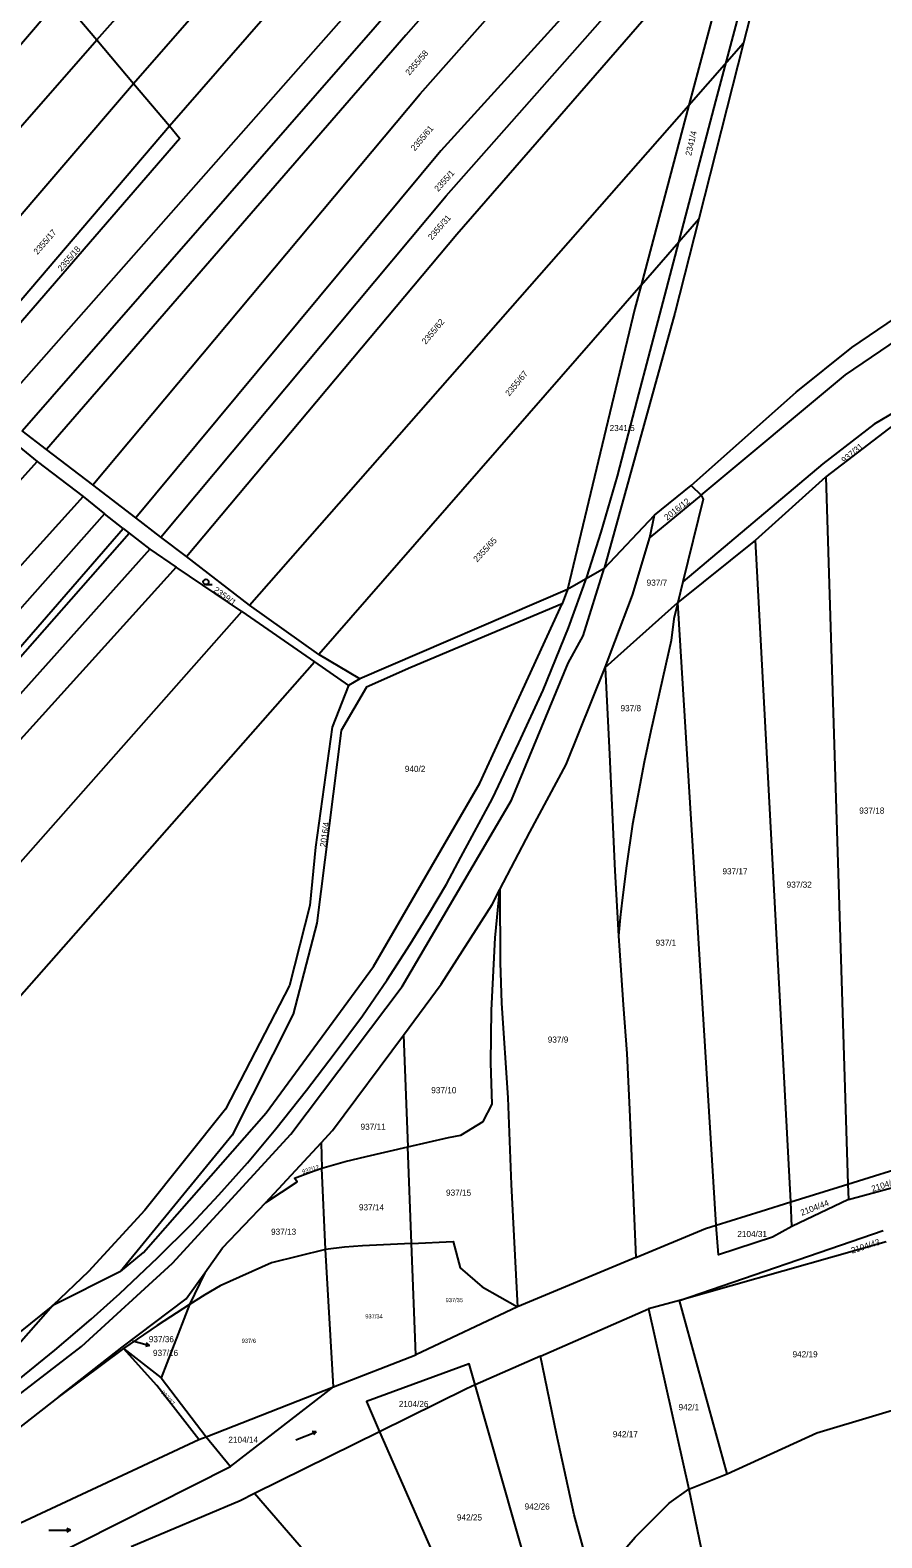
# Model space of a CAD drawing. Extents: x -679220 to -673243, y -1075091 to -1066557.
# Drawn here: x -675496.3 to -675260.6, y -1069493 to -1069075.7 of the extents above; entities that cross this region are included whole.
import ezdxf

# ---------------------------------------------------------------- set-up
doc = ezdxf.new("R2010")
doc.units = 0
for name, color, linetype in [('Hranice kat_území', 7, 'Continuous'), ('Hranice parcel', 7, 'Continuous'), ('Parcelní čísla', 7, 'Continuous'), ('Pop  PČ popisy', 7, 'Continuous'), ('Poz předměty', 7, 'Continuous'), ('Značky kultur', 7, 'Continuous')]:
    doc.layers.add(name, color=color, linetype=linetype)

msp = doc.modelspace()

# ---------------------------------------------------------------- linework, layer by layer
at = {"layer": 'Hranice kat_území'}
for p, q in [((-675298.83, -1069079.29), (-675311.24, -1069128)), ((-675284.28, -1069175.98), (-675268.85, -1069163.6)), ((-675313.37, -1069201.76), (-675284.28, -1069175.98)), ((-675323.53, -1069209.97), (-675313.37, -1069201.76)), ((-675337.43, -1069224.71), (-675323.53, -1069209.97))]:
    msp.add_line(p, q, dxfattribs=at)
for points in [[(-675275.45, -1068988.73), (-675284.92, -1069025.41), (-675293.33, -1069057.7), (-675298.83, -1069079.29)], [(-675311.24, -1069128), (-675317.89, -1069154.09), (-675337.43, -1069224.71)], [(-675268.85, -1069163.6), (-675244.74, -1069147.11), (-675220.26, -1069136.03)]]:
    msp.add_lwpolyline(points, dxfattribs=at)
at = {"layer": 'Hranice parcel'}
for p, q in [((-675553.17, -1069143.3), (-675487.88, -1069066.58)), ((-675487.88, -1069066.58), (-675477.9, -1069078.43)), ((-675477.9, -1069078.43), (-675467.72, -1069090.49)), ((-675313.97, -1069096.51), (-675298.83, -1069079.29)), ((-675529.51, -1069162.58), (-675467.72, -1069090.49)), ((-675467.72, -1069090.49), (-675457.8, -1069102.26)), ((-675435.6, -1069234.85), (-675313.97, -1069096.51)), ((-675313.97, -1069096.51), (-675327.22, -1069146.31)), ((-675517.41, -1069172.11), (-675457.8, -1069102.26)), ((-675327.22, -1069146.31), (-675311.24, -1069128)), ((-675327.22, -1069146.31), (-675416.41, -1069248.5)), ((-675491.78, -1069191.8), (-675498.53, -1069186.63)), ((-675257.18, -1069184.89), (-675276.07, -1069199.36)), ((-675501.48, -1069189.29), (-675494.43, -1069195.09)), ((-675478.99, -1069201.6), (-675491.78, -1069191.8)), ((-675494.43, -1069195.09), (-675481.67, -1069204.84)), ((-675295.5, -1069216.94), (-675276.07, -1069199.36)), ((-675276.07, -1069199.36), (-675269.94, -1069395.12)), ((-675481.67, -1069204.84), (-675475.79, -1069209.61)), ((-675467.12, -1069210.69), (-675478.99, -1069201.6)), ((-675310.54, -1069204.4), (-675324.79, -1069216.14)), ((-675313.37, -1069201.76), (-675310.54, -1069204.4)), ((-675475.79, -1069209.61), (-675520.18, -1069259.69)), ((-675470.58, -1069213.69), (-675475.79, -1069209.61)), ((-675460.16, -1069216.03), (-675467.12, -1069210.69)), ((-675324.79, -1069216.14), (-675323.53, -1069209.97)), ((-675515, -1069264.78), (-675470.58, -1069213.69)), ((-675513.83, -1069265.93), (-675468.9, -1069214.97)), ((-675470.58, -1069213.69), (-675468.9, -1069214.97)), ((-675468.9, -1069214.97), (-675463.19, -1069219.41)), ((-675453.08, -1069221.45), (-675460.16, -1069216.03)), ((-675295.5, -1069216.94), (-675317.05, -1069234.17)), ((-675285.72, -1069400.05), (-675295.5, -1069216.94)), ((-675463.19, -1069219.41), (-675455.96, -1069224.35)), ((-675435.6, -1069234.85), (-675453.08, -1069221.45)), ((-675437.76, -1069236.6), (-675455.96, -1069224.35)), ((-675337.43, -1069224.71), (-675347.61, -1069230.57)), ((-675315.64, -1069228.39), (-675317.05, -1069234.17)), ((-675347.61, -1069230.57), (-675405.1, -1069255.3)), ((-675347.61, -1069230.57), (-675349.04, -1069234.55)), ((-675337.12, -1069252.1), (-675317.05, -1069234.17)), ((-675306.45, -1069406.51), (-675317.05, -1069234.17)), ((-675437.76, -1069236.6), (-675417.6, -1069250.59)), ((-675416.41, -1069248.5), (-675435.6, -1069234.85)), ((-675417.6, -1069250.59), (-675408.2, -1069257.15)), ((-675405.1, -1069255.3), (-675416.41, -1069248.5)), ((-675405.1, -1069255.3), (-675408.2, -1069257.15)), ((-675393, -1069353.85), (-675391.81, -1069384.81)), ((-675431.12, -1069400.24), (-675415.76, -1069383.72)), ((-675415.76, -1069383.72), (-675415.59, -1069390.71)), ((-675390.78, -1069411.53), (-675391.81, -1069384.81)), ((-675269.94, -1069395.12), (-675248.82, -1069388.52)), ((-675414.54, -1069413.2), (-675415.59, -1069390.71)), ((-675285.72, -1069400.05), (-675269.94, -1069395.12)), ((-675269.94, -1069395.12), (-675269.82, -1069399.41)), ((-675269.82, -1069399.41), (-675248.61, -1069393.6)), ((-675285.45, -1069406.89), (-675285.72, -1069400.05)), ((-675269.82, -1069399.41), (-675285.45, -1069406.89)), ((-675316.6, -1069427.35), (-675260.24, -1069407.99)), ((-675412.37, -1069451.25), (-675414.54, -1069413.2)), ((-675389.59, -1069442.35), (-675390.78, -1069411.53)), ((-675259.35, -1069411.08), (-675316.6, -1069427.35)), ((-675328.68, -1069415.45), (-675361.39, -1069429.09)), ((-675471.36, -1069419.32), (-675490.08, -1069428.73)), ((-675447.98, -1069419.64), (-675452.18, -1069428.42)), ((-675490.08, -1069428.73), (-675561.65, -1069486.39)), ((-675452.18, -1069428.42), (-675460.09, -1069448.73)), ((-675361.39, -1069429.09), (-675389.59, -1069442.35)), ((-675355.07, -1069442.74), (-675325.16, -1069429.6)), ((-675316.6, -1069427.35), (-675325.16, -1069429.6)), ((-675325.16, -1069429.6), (-675313.99, -1069479.54)), ((-675303.41, -1069475.27), (-675316.6, -1069427.35)), ((-675470.53, -1069440.64), (-675488.33, -1069453.86)), ((-675470.53, -1069440.64), (-675460.09, -1069448.73)), ((-675412.37, -1069451.25), (-675389.59, -1069442.35)), ((-675355.07, -1069442.74), (-675373.15, -1069450.67)), ((-675460.09, -1069448.73), (-675447.59, -1069465.01)), ((-675352.29, -1069523.92), (-675373.15, -1069450.67)), ((-675447.59, -1069465.01), (-675412.37, -1069451.25)), ((-675440.88, -1069473.3), (-675412.37, -1069451.25)), ((-675399.62, -1069463.64), (-675434.24, -1069480.78)), ((-675399.62, -1069463.64), (-675366.01, -1069540.05)), ((-675449.62, -1069465.8), (-675447.59, -1069465.01)), ((-675447.59, -1069465.01), (-675440.88, -1069473.3)), ((-675313.99, -1069479.54), (-675303.41, -1069475.27)), ((-675374.82, -1069549.32), (-675434.24, -1069480.78))]:
    msp.add_line(p, q, dxfattribs=at)
for points in [[(-675477.9, -1069078.43), (-675365.7, -1068952.14), (-675266.58, -1068833.29)], [(-675467.72, -1069090.49), (-675387.95, -1068999.18), (-675307.8, -1068907.52), (-675265.91, -1068855.89)], [(-675457.8, -1069102.26), (-675362.3, -1068992.71), (-675266.69, -1068883.08)], [(-675505.76, -1069181.1), (-675417.9, -1069081.69), (-675330.06, -1068982.22), (-675269.95, -1068911.16)], [(-675498.53, -1069186.63), (-675400.82, -1069074.79), (-675272.75, -1068926.6)], [(-675275.6, -1068942.29), (-675350.46, -1069029.62), (-675392.38, -1069077.16), (-675491.78, -1069191.8)], [(-675478.99, -1069201.6), (-675388.33, -1069093.35), (-675282.39, -1068973.72)], [(-675290.65, -1069006.21), (-675322.8, -1069043.18), (-675382.68, -1069109.18), (-675467.12, -1069210.69)], [(-675460.16, -1069216.03), (-675381.19, -1069121.56), (-675295.2, -1069024.14)], [(-675453.08, -1069221.45), (-675378.2, -1069132.17), (-675299.74, -1069042.01)], [(-675299.74, -1069042.01), (-675305.69, -1069065.41), (-675313.97, -1069096.51)], [(-675541.79, -1069152.91), (-675502.34, -1069106.4), (-675477.9, -1069078.43)], [(-675457.8, -1069102.26), (-675454.89, -1069105.72), (-675514.46, -1069174.43)], [(-675146.94, -1069115.02), (-675143.55, -1069124.08), (-675169.78, -1069140.69), (-675199.11, -1069152.62), (-675231.17, -1069164.74), (-675247.59, -1069175.82), (-675262.66, -1069184.8), (-675276.91, -1069195.78), (-675315.64, -1069228.39)], [(-675310.54, -1069204.4), (-675270.61, -1069171.18), (-675243.83, -1069152.98), (-675211.85, -1069138.99), (-675157.55, -1069118.08), (-675146.94, -1069115.02)], [(-675327.22, -1069146.31), (-675328.94, -1069152.76), (-675347.61, -1069230.57)], [(-675697.56, -1069419.77), (-675666.94, -1069386.65), (-675580.68, -1069290.92), (-675494.43, -1069195.09)], [(-675481.67, -1069204.84), (-675584.9, -1069319.09), (-675688.11, -1069433.29)], [(-675310.54, -1069204.4), (-675310, -1069205.54), (-675315.64, -1069228.39)], [(-675337.12, -1069252.1), (-675334.45, -1069244.99), (-675329.58, -1069232.09), (-675324.79, -1069216.14)], [(-675463.19, -1069219.41), (-675586.66, -1069357.27), (-675674.26, -1069451.92)], [(-676099.67, -1069908.32), (-676084.3, -1069896.28), (-675995.32, -1069828.6), (-675906.53, -1069760.86), (-675793.06, -1069675.79), (-675754.18, -1069645.01), (-675664.15, -1069577.48), (-675594.92, -1069524.15), (-675574.39, -1069510.24), (-675555.08, -1069496.2), (-675482.15, -1069440.03), (-675456.91, -1069416.95), (-675424.13, -1069381.33), (-675393.36, -1069340.46), (-675363.08, -1069288.85), (-675347.36, -1069250.98), (-675343.24, -1069243.35), (-675337.43, -1069224.71)], [(-675455.96, -1069224.35), (-675562.12, -1069341.76), (-675668.46, -1069459.1)], [(-675317.05, -1069234.17), (-675318.16, -1069238.69), (-675318.91, -1069244.69), (-675324.53, -1069269.62), (-675326.36, -1069278.34), (-675329.59, -1069295.54), (-675331.27, -1069306.99), (-675332.42, -1069316.52), (-675333.04, -1069321.31), (-675333.44, -1069326.42)], [(-675653.22, -1069477.97), (-675568.6, -1069384.71), (-675437.76, -1069236.6)], [(-675471.36, -1069419.32), (-675464.96, -1069414.06), (-675431.02, -1069375.38), (-675401.27, -1069334.88), (-675371.82, -1069284.19), (-675349.04, -1069234.55)], [(-675349.04, -1069234.55), (-675390.97, -1069252.18), (-675403.27, -1069257.6), (-675410.28, -1069269.6), (-675417.02, -1069322.92), (-675423.5, -1069348.11), (-675440.4, -1069381.53), (-675471.36, -1069419.32)], [(-675635.85, -1069499.48), (-675592.18, -1069451), (-675532.15, -1069380.47), (-675417.6, -1069250.59)], [(-675366.3, -1069313.6), (-675357.97, -1069297.68), (-675347.99, -1069278.94), (-675337.12, -1069252.1)], [(-675337.12, -1069252.1), (-675335.95, -1069276.19), (-675335.32, -1069290.22), (-675334.45, -1069308.41), (-675333.44, -1069326.42)], [(-675408.2, -1069257.15), (-675412.76, -1069268.63), (-675417.39, -1069301.88), (-675418.89, -1069317.96), (-675424.55, -1069340.1), (-675442.27, -1069374.37), (-675464.56, -1069402.29), (-675480.2, -1069419.28), (-675490.08, -1069428.73)], [(-675393, -1069353.85), (-675382.52, -1069339.75), (-675368.46, -1069317.71), (-675366.3, -1069313.6)], [(-675391.81, -1069384.81), (-675380.51, -1069382.22), (-675377.15, -1069381.61), (-675370.9, -1069377.78), (-675368.47, -1069372.97), (-675368.83, -1069361.58), (-675368.65, -1069347), (-675367.59, -1069326.93), (-675366.3, -1069313.6)], [(-675366.3, -1069313.6), (-675366.22, -1069333.75), (-675365.85, -1069345.03), (-675364.08, -1069371.19), (-675363.15, -1069395.18), (-675361.39, -1069429.09)], [(-675333.44, -1069326.42), (-675333.21, -1069330.47), (-675332.2, -1069345.48), (-675331.2, -1069358.94), (-675330.43, -1069374.44), (-675328.68, -1069415.45)], [(-675415.76, -1069383.72), (-675412.6, -1069380.24), (-675393, -1069353.85)], [(-675415.59, -1069390.71), (-675409.12, -1069388.82), (-675403.29, -1069387.44), (-675391.81, -1069384.81)], [(-675431.12, -1069400.24), (-675422.41, -1069394.45), (-675423.2, -1069393.44), (-675418.76, -1069391.78), (-675415.59, -1069390.71)], [(-675447.98, -1069419.64), (-675443.08, -1069412.76), (-675431.12, -1069400.24)], [(-675306.45, -1069406.51), (-675293.98, -1069402.63), (-675285.72, -1069400.05)], [(-675328.68, -1069415.45), (-675309.34, -1069407.41), (-675306.45, -1069406.51)], [(-675285.45, -1069406.89), (-675290.79, -1069409.76), (-675305.8, -1069414.67), (-675306.45, -1069406.51)], [(-675414.54, -1069413.2), (-675429.49, -1069416.92), (-675443.7, -1069423.23), (-675447.95, -1069425.8), (-675452.18, -1069428.42)], [(-675390.78, -1069411.53), (-675404.36, -1069412.19), (-675409.3, -1069412.53), (-675414.54, -1069413.2)], [(-675390.78, -1069411.53), (-675379.25, -1069410.96), (-675377.28, -1069418.25), (-675371.17, -1069423.52), (-675361.39, -1069429.09)], [(-675488.33, -1069453.86), (-675470.89, -1069440.24), (-675453.12, -1069426.84), (-675447.98, -1069419.64)], [(-675490.08, -1069428.73), (-675517.76, -1069460.11), (-675561.65, -1069486.39)], [(-675452.18, -1069428.42), (-675461.2, -1069434.26), (-675470.53, -1069440.64)], [(-675449.62, -1069465.8), (-675461.31, -1069450.89), (-675470.53, -1069440.64)], [(-675340.36, -1069506.23), (-675345.78, -1069486.61), (-675350.65, -1069464.2), (-675355.07, -1069442.74)], [(-675373.15, -1069450.67), (-675374.81, -1069444.84), (-675403.26, -1069455.25), (-675399.62, -1069463.64)], [(-675373.15, -1069450.67), (-675375.58, -1069451.74), (-675399.62, -1069463.64)], [(-675488.33, -1069453.86), (-675511.66, -1069472.08), (-675551.4, -1069502.17), (-675570.9, -1069515.62), (-675582.45, -1069524.32), (-675580.97, -1069527.37)], [(-675303.41, -1069475.27), (-675278.54, -1069463.91), (-675246.85, -1069454.49)], [(-675580.97, -1069527.37), (-675569.61, -1069521.76), (-675449.62, -1069465.8)], [(-675590.67, -1069532.29), (-675589.84, -1069534.73), (-675492.83, -1069499.44), (-675440.88, -1069473.3)], [(-675340.36, -1069506.23), (-675328.81, -1069492.82), (-675319.44, -1069483.46), (-675313.99, -1069479.54)], [(-675313.99, -1069479.54), (-675305.39, -1069521.03), (-675303.39, -1069542.92)], [(-675434.24, -1069480.78), (-675438.18, -1069482.73), (-675468.35, -1069495.46)]]:
    msp.add_lwpolyline(points, dxfattribs=at)
at = {"layer": 'Pop  PČ popisy'}
for p, q in [((-675467.96, -1069438.49), (-675466.21, -1069438.99)), ((-675466.21, -1069438.99), (-675463.33, -1069439.82)), ((-675463.33, -1069439.82), (-675464.43, -1069440.02)), ((-675463.33, -1069439.82), (-675464.15, -1069439.06))]:
    msp.add_line(p, q, dxfattribs=at)
at = {"layer": 'Poz předměty'}
for p, q in [((-675306.54, -1069095.36), (-675298.63, -1069065.77)), ((-675313.9, -1069123.53), (-675306.54, -1069095.36)), ((-675321.12, -1069150.9), (-675313.9, -1069123.53)), ((-675328.29, -1069178.25), (-675321.12, -1069150.9)), ((-675333.78, -1069199.2), (-675328.29, -1069178.25)), ((-675338.22, -1069214.71), (-675333.78, -1069199.2)), ((-675342.23, -1069227.17), (-675338.22, -1069214.71)), ((-675347.28, -1069241.17), (-675342.23, -1069227.17)), ((-675354.34, -1069258.37), (-675347.28, -1069241.17)), ((-675361.07, -1069272.99), (-675354.34, -1069258.37)), ((-675368.39, -1069288.38), (-675361.07, -1069272.99)), ((-675377.11, -1069304.67), (-675368.39, -1069288.38)), ((-675381.05, -1069312.12), (-675377.11, -1069304.67)), ((-675385.96, -1069320.33), (-675381.05, -1069312.12)), ((-675391.13, -1069328.73), (-675385.96, -1069320.33)), ((-675397.48, -1069338.57), (-675391.13, -1069328.73)), ((-675404.32, -1069348.54), (-675397.48, -1069338.57)), ((-675412.2, -1069359.09), (-675404.32, -1069348.54)), ((-675419.88, -1069369.13), (-675412.2, -1069359.09)), ((-675428.3, -1069379.79), (-675419.88, -1069369.13)), ((-675436.2, -1069389.18), (-675428.3, -1069379.79)), ((-675444.15, -1069398.1), (-675436.2, -1069389.18)), ((-675451.7, -1069406.2), (-675444.15, -1069398.1)), ((-675461.04, -1069415.47), (-675451.7, -1069406.2)), ((-675471.53, -1069425.4), (-675461.04, -1069415.47)), ((-675479.49, -1069432.53), (-675471.53, -1069425.4)), ((-675489.5, -1069441.09), (-675479.49, -1069432.53)), ((-675499.42, -1069449.13), (-675489.5, -1069441.09))]:
    msp.add_line(p, q, dxfattribs=at)
at = {"layer": 'Značky kultur'}
for p, q in [((-675447.67, -1069229.21), (-675445.92, -1069229.21)), ((-675422.77, -1069465.85), (-675417.17, -1069463.7)), ((-675417.17, -1069463.7), (-675418.26, -1069463.58)), ((-675417.17, -1069463.7), (-675417.9, -1069464.52)), ((-675491.19, -1069490.93), (-675485.19, -1069490.93)), ((-675485.19, -1069490.93), (-675486.17, -1069490.43)), ((-675485.19, -1069490.93), (-675486.17, -1069491.43))]:
    msp.add_line(p, q, dxfattribs=at)
msp.add_circle((-675447.67, -1069228.46), 0.75, dxfattribs=at)

# ---------------------------------------------------------------- texts
at = {"layer": 'Parcelní čísla'}
for s, height, rotation, p in [('2355/58', 1.7, 49, (-675391.36, -1069088.41)), ('2355/61', 1.7, 50, (-675389.84, -1069109.32)), ('2341/4', 1.7, 77, (-675313.34, -1069110.63)), ('2355/1', 1.7, 48, (-675383.38, -1069120.58)), ('2355/31', 1.7, 49, (-675385.1, -1069133.96)), ('2355/17', 1.7, 49, (-675494.31, -1069138)), ('2355/18', 1.7, 49, (-675487.64, -1069142.63)), ('2355/62', 1.7, 50, (-675386.81, -1069162.84)), ('2355/67', 1.7, 50, (-675363.7, -1069177.2)), ('937/31', 1.7, 40, (-675270.9, -1069195.69)), ('2016/12', 1.7, 38, (-675320.01, -1069211.53)), ('2355/65', 1.7, 47, (-675372.6, -1069223.11)), ('2359/1', 1.7, 324, (-675445.71, -1069231.04)), ('2016/4', 1.7, 82, (-675414.46, -1069301.95)), ('937/12', 1.14, 18, (-675420.83, -1069392.3)), ('2104/15', 1.7, 18, (-675263.14, -1069397.3)), ('2104/44', 1.7, 21, (-675282.72, -1069403.9)), ('2104/43', 1.7, 18, (-675268.77, -1069414.36)), ('937/37', 1.14, 311, (-675460.24, -1069452.81))]:
    msp.add_text(s, height=height, rotation=rotation, dxfattribs=at).set_placement(p)
for s, height, p in [('2341/5', 1.7, (-675335.93, -1069186.71)), ('937/7', 1.7, (-675325.67, -1069229.5)), ('937/8', 1.7, (-675332.91, -1069264.25)), ('940/2', 1.7, (-675392.62, -1069281.04)), ('937/18', 1.7, (-675266.82, -1069292.59)), ('937/17', 1.7, (-675304.69, -1069309.38)), ('937/32', 1.7, (-675286.91, -1069313.08)), ('937/1', 1.7, (-675323.19, -1069329.15)), ('937/9', 1.7, (-675353.05, -1069355.97)), ('937/10', 1.7, (-675385.3, -1069369.97)), ('937/11', 1.7, (-675404.87, -1069380.08)), ('937/15', 1.7, (-675381.21, -1069398.32)), ('937/14', 1.7, (-675405.32, -1069402.38)), ('937/13', 1.7, (-675429.65, -1069409.14)), ('2104/31', 1.7, (-675300.58, -1069409.77)), ('937/35', 1.14, (-675381.33, -1069427.78)), ('937/34', 1.14, (-675403.56, -1069432.29)), ('937/36', 1.7, (-675463.49, -1069438.87)), ('937/6', 1.14, (-675437.78, -1069439.05)), ('937/16', 1.7, (-675462.33, -1069442.67)), ('942/19', 1.7, (-675285.29, -1069443.05)), ('2104/26', 1.7, (-675394.29, -1069456.81)), ('942/1', 1.7, (-675316.85, -1069457.69)), ('942/17', 1.7, (-675335.05, -1069465.17)), ('2104/14', 1.7, (-675441.47, -1069466.71)), ('942/26', 1.7, (-675359.45, -1069485.19)), ('942/25', 1.7, (-675378.2, -1069488.21))]:
    msp.add_text(s, height=height, dxfattribs=at).set_placement(p)

doc.saveas('drawing.dxf')
